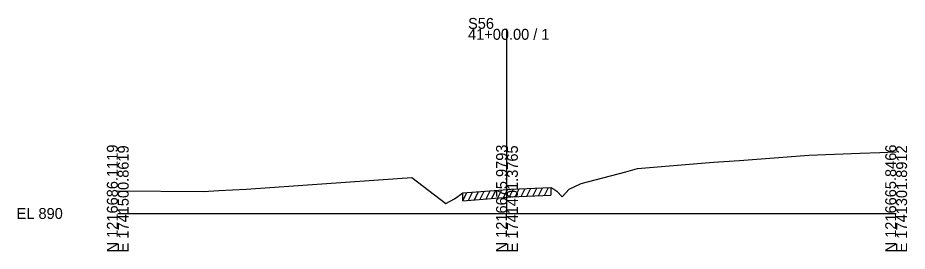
# Model space of a CAD drawing. Extents: x -26 to 1203, y -10 to 19541.
# Drawn here: x -25.7 to 202.8, y 15990.3 to 16050.3 of the extents above; entities that cross this region are included whole.
import ezdxf

# ---------------------------------------------------------------- set-up
doc = ezdxf.new("R2010")
doc.units = 0
for name, color, linetype in [('RD_GPK_XS_Cell', 7, 'Continuous'), ('RD_XS_ExGround', 7, 'Continuous'), ('RD_XS_ExPaveRet', 7, 'Continuous'), ('RD_XS_TX_Elev_EX', 7, 'Continuous')]:
    doc.layers.add(name, color=color, linetype=linetype)

msp = doc.modelspace()

# ---------------------------------------------------------------- linework, layer by layer
at = {"layer": 'RD_GPK_XS_Cell'}
for p, q in [((100, 16000), (100, 16047.41)), ((0, 16000), (100, 16000)), ((100, 16000), (200, 16000))]:
    msp.add_line(p, q, dxfattribs=at)
at = {"layer": 'RD_XS_ExGround'}
msp.add_lwpolyline([(0, 16005.84), (22, 16005.61), (25.98, 16005.87), (32.99, 16006.25), (71.9, 16008.98), (75.54, 16009.24), (84.3, 16002.59), (86.55, 16003.74), (88.64, 16005.28), (100.12, 16006.19), (101.05, 16006.26), (111.25, 16006.66), (112.03, 16006.28), (112.78, 16005.73), (114.18, 16004.28), (115.94, 16006.2), (119.09, 16007.66), (130.58, 16010.69), (133.56, 16011.57), (153.06, 16013.15), (159.76, 16013.57), (177.59, 16014.96), (190.76, 16015.46), (195.84, 16015.68), (200, 16015.8)], dxfattribs=at)
at = {"layer": 'RD_XS_ExPaveRet'}
for p, q in [((105.14, 16004.42), (106.16, 16006.46)), ((106.64, 16004.48), (107.66, 16006.52)), ((108.14, 16004.54), (109.16, 16006.58)), ((109.64, 16004.6), (110.66, 16006.64)), ((111.25, 16006.66), (111.25, 16004.66)), ((88.64, 16003.28), (89.68, 16005.36)), ((88.64, 16003.28), (88.64, 16005.28)), ((88.64, 16003.28), (100.12, 16004.19)), ((90.14, 16003.39), (91.18, 16005.48)), ((91.64, 16003.51), (92.68, 16005.6)), ((93.14, 16003.63), (94.18, 16005.72)), ((94.64, 16003.75), (95.68, 16005.84)), ((96.14, 16003.87), (97.18, 16005.96)), ((97.64, 16003.99), (98.68, 16006.08)), ((99.14, 16004.11), (100.18, 16006.2)), ((100.12, 16004.19), (101.05, 16004.26)), ((100.64, 16004.23), (101.66, 16006.29)), ((101.05, 16004.26), (111.25, 16004.66)), ((102.14, 16004.31), (103.16, 16006.35)), ((103.64, 16004.36), (104.66, 16006.4))]:
    msp.add_line(p, q, dxfattribs=at)

# ---------------------------------------------------------------- texts
at = {"layer": 'RD_GPK_XS_Cell'}
for s, p in [('S56', (90, 16047.41)), ('41+00.00 / 1', (90, 16044.61)), ('EL 890', (-26, 15998.6))]:
    msp.add_text(s, height=2.8, dxfattribs=at).set_placement(p)
for s, p in [('N 1216686.1119', (0, 15990)), ('E 1741500.8619', (2.8, 15990)), ('N 1216675.9793', (100, 15990)), ('E 1741401.3765', (102.8, 15990)), ('N 1216665.8466', (200, 15990)), ('E 1741301.8912', (202.8, 15990))]:
    msp.add_text(s, height=2.8, rotation=90, dxfattribs=at).set_placement(p)
at = {"layer": 'RD_XS_TX_Elev_EX'}
msp.add_text('893.09', height=0.1, rotation=90, dxfattribs=at).set_placement((100.1, 16006.18))

doc.saveas('drawing.dxf')
